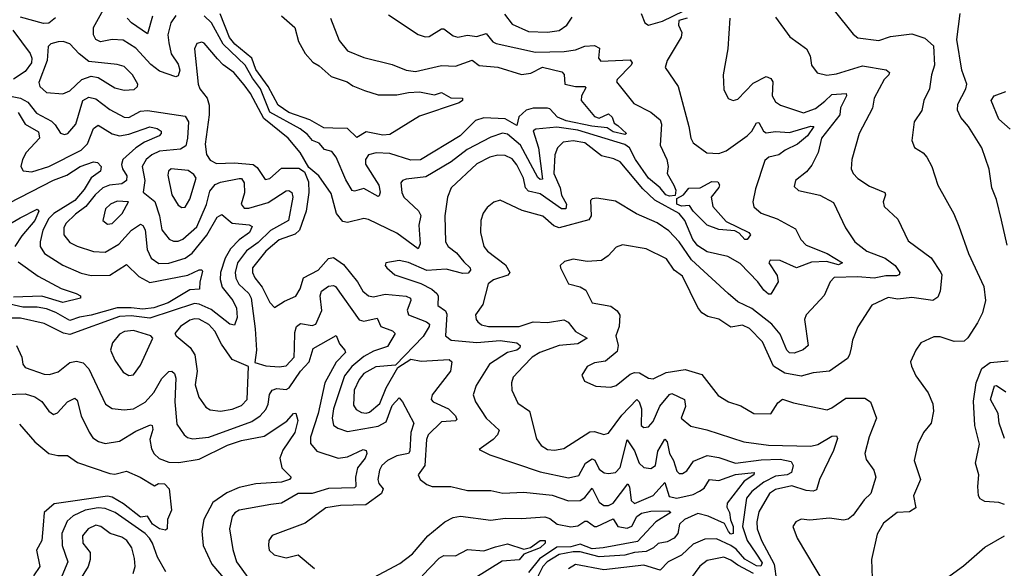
# Model space of a CAD drawing. Extents: x 1552294 to 1694791, y 811929 to 917222.
# Tile 364 of 643: x 1637211 to 1641398, y 892828 to 895159. Entities that reach past the tile are written whole.
import ezdxf

# ---------------------------------------------------------------- set-up
doc = ezdxf.new("R2010")
doc.units = 0

msp = doc.modelspace()

# ---------------------------------------------------------------- linework, layer by layer
at = {"layer": '0CON10XD'}
for points in [[(1637875, 895176.8), (1637854.2, 895145), (1637841.1, 895095), (1637845, 895061.2), (1637855, 895014.3), (1637885, 894969.6), (1637892.2, 894945), (1637885, 894920.6), (1637875, 894916.4), (1637805, 894939.5), (1637769.1, 894969.1), (1637705, 895037.7), (1637651.5, 895071.5), (1637604.8, 895074.8), (1637555, 895065.2), (1637534.2, 895075), (1637525.2, 895095.2), (1637524.3, 895125.7), (1637574.6, 895215)], [(1639854.6, 895184.6), (1639869.5, 895145), (1639885, 895135.4), (1639945, 895152), (1640035, 895196.1)], [(1640675, 895197.5), (1640755, 895097.1), (1640775, 895081.5), (1640865, 895070), (1640915, 895086.9), (1641005, 895098.6), (1641060.3, 895080.3), (1641097.4, 895047.4), (1641101.5, 894965), (1641088.5, 894925), (1641079.5, 894865), (1641055.6, 894815), (1641047.2, 894772.8), (1641014.6, 894725), (1641004.6, 894645), (1641016.3, 894616.3), (1641053.1, 894593.1), (1641069.1, 894575), (1641089.5, 894535), (1641115.5, 894455.5), (1641183.4, 894333.4), (1641205, 894281.2), (1641246.5, 894165), (1641311.4, 894025), (1641318.1, 893965), (1641305, 893912.5), (1641285, 893870), (1641243.3, 893806.7), (1641227.3, 893792.7), (1641185, 893791.3), (1641125, 893810.8), (1641098.8, 893811.2), (1641044, 893786), (1641021.4, 893755), (1641000, 893705), (1641003.6, 893686.4), (1641022, 893645), (1641075, 893573.8), (1641095, 893526.7), (1641097.5, 893495), (1641087.1, 893445), (1641054.7, 893405.3), (1641030, 893355), (1641015.6, 893285), (1641041.8, 893205), (1641012.4, 893135), (1641022.2, 893085), (1640995, 893067.3), (1640943.1, 893065), (1640885, 893019.6), (1640857.6, 892972.4), (1640833.2, 892865), (1640836, 892785)], [(1637362.8, 895167.2), (1637335, 895144.2), (1637313, 895143), (1637215, 895169.3)], [(1637776, 895174), (1637755, 895098.8), (1637687.1, 895145), (1637668.5, 895165)], [(1638779.4, 895179.4), (1638905, 895096.5), (1638935, 895086.4), (1638952.7, 895087.3), (1639005, 895120), (1639015, 895120.4), (1639055, 895090.3), (1639075, 895084.2), (1639115, 895093.5), (1639155, 895087.3), (1639195, 895100.3), (1639223.8, 895065), (1639237.5, 895057.5), (1639405, 895020.6), (1639526.4, 895023.6), (1639575, 895031.4), (1639615, 895046.1), (1639655, 895048.7), (1639677.3, 895037.3), (1639672.9, 894995), (1639681.9, 894981.9), (1639807.6, 894987.6), (1639815.4, 894975.4), (1639811.2, 894965), (1639752, 894905), (1639748.8, 894895), (1639823.3, 894803.3), (1639895, 894765.4), (1639935, 894733.8), (1639940.6, 894715), (1639935.4, 894625), (1639962.8, 894565), (1639968.2, 894535), (1639964.2, 894505), (1639992.7, 894455), (1640001.7, 894435), (1639998, 894412), (1639975, 894408.7), (1639959.4, 894415), (1639934.5, 894445), (1639885.1, 894485.1), (1639830.1, 894565), (1639805, 894613.7), (1639785, 894628.9), (1639585, 894688.7), (1639495, 894702.2), (1639405.7, 894694.3), (1639394.1, 894685.9), (1639417.4, 894615), (1639435, 894481.8), (1639425, 894480), (1639415, 894487.7), (1639340.7, 894625), (1639285, 894671.9), (1639265, 894676.3), (1639215, 894660), (1639113.4, 894606.6), (1639045.4, 894554.6), (1638938.6, 894491.4), (1638855, 894481.1), (1638839.2, 894475), (1638832.5, 894465), (1638836.1, 894425), (1638844.7, 894405), (1638907.1, 894347.1), (1638917, 894327), (1638908.1, 894285), (1638914.2, 894205.7), (1638905, 894185.6), (1638815, 894251), (1638695, 894309.6), (1638675, 894314.5), (1638605, 894296.8), (1638585, 894301.1), (1638559, 894335), (1638535, 894420), (1638483.3, 894495), (1638440.9, 894530.9), (1638404.5, 894595), (1638352.6, 894655), (1638249.6, 894739.6), (1638192.3, 894845), (1638165, 894882.4), (1638121.6, 894935), (1638076.8, 894966.8), (1638052.5, 894992.5), (1637995, 895059.1), (1637985, 895062.7), (1637965, 895057.8), (1637954.6, 895035.4), (1637969.4, 894885), (1637977.3, 894865), (1638008.6, 894825), (1638016.2, 894796.1), (1638017.4, 894755), (1637999.2, 894629.2), (1638005.4, 894585.4), (1638021.5, 894561.5), (1638048.3, 894548.3), (1638125, 894550.9), (1638204.1, 894544.1), (1638220.7, 894530.7), (1638255, 894479.3), (1638275, 894484.2), (1638325, 894528.2), (1638397.8, 894527.8), (1638421.7, 894511.7), (1638439.4, 894469.4), (1638441.2, 894425), (1638430, 894345), (1638400.3, 894265), (1638382.1, 894247.9), (1638315, 894223.8), (1638258.1, 894175), (1638201.4, 894105), (1638201.6, 894085), (1638211.5, 894061.5), (1638242, 894022), (1638275, 893957.1), (1638295, 893935.8), (1638336.6, 893963.4), (1638386, 893984), (1638404.1, 894015), (1638418.1, 894061.9), (1638480.4, 894095), (1638525, 894144.7), (1638545, 894148.4), (1638587.9, 894117.9), (1638648.2, 894045), (1638670.9, 894005), (1638695, 893984.7), (1638715, 893981.4), (1638765, 893992), (1638854.4, 893984.4), (1638872.9, 893975), (1638874.7, 893965), (1638858.2, 893925), (1638864.6, 893905), (1638940.9, 893875), (1638953.2, 893865), (1638952.5, 893855), (1638927.2, 893812.8), (1638809.5, 893690.5), (1638725, 893683), (1638675.3, 893655), (1638655, 893630), (1638633.2, 893585), (1638630.5, 893520.5), (1638642.6, 893502.6), (1638665, 893490), (1638685, 893486.3), (1638699.2, 893490.8), (1638742.1, 893527.9), (1638770, 893595), (1638819.3, 893680.7), (1638875, 893716), (1638917.9, 893707.9), (1639037.5, 893715), (1639048.2, 893705), (1639042.5, 893665), (1638965.7, 893565), (1638961.1, 893545), (1638969.2, 893535), (1639035, 893505.3), (1639064.5, 893475), (1639070, 893460), (1639065, 893453.9), (1639005, 893450), (1638948.1, 893395), (1638941.4, 893375), (1638934, 893265), (1638905.8, 893225), (1638914, 893205), (1638943, 893183), (1638965.5, 893175.5), (1639045, 893174.7), (1639115, 893158.4), (1639215, 893158.8), (1639266.4, 893146.4), (1639355, 893150.5), (1639475, 893138.3), (1639545, 893114.7), (1639595, 893115.2), (1639615, 893128.2), (1639645, 893168.1), (1639675, 893109.3), (1639695, 893094.7), (1639715, 893093.8), (1639735.6, 893105), (1639797.1, 893187.1), (1639805, 893173.8), (1639811.6, 893115), (1639825, 893102.3), (1639905, 893136.4), (1639955, 893191.8), (1639973.2, 893133.2), (1640005, 893125.6), (1640075, 893141.8), (1640102.7, 893155), (1640121.8, 893168.2), (1640145, 893205.5), (1640185, 893200.9), (1640255, 893226.5), (1640335.2, 893235.2), (1640333.1, 893225), (1640292.3, 893197.7), (1640219.3, 893105), (1640217.8, 893087.8), (1640229.6, 893065), (1640233.3, 893033.3), (1640245.4, 893004.6), (1640244.7, 892975.3), (1640235, 892973), (1640225, 892983.3), (1640207.8, 893017.8), (1640139.2, 893049.2), (1640095, 893060.8), (1640038.9, 893035), (1640017.3, 893015), (1640009.6, 892975), (1639994, 892956), (1639965, 892940.3), (1639926.3, 892933.6), (1639906, 892914), (1639875, 892898.8), (1639825, 892894.2), (1639785, 892882.9), (1639675, 892876.2), (1639595, 892898.2), (1639565, 892897.7), (1639505, 892886.6), (1639453.9, 892855), (1639436.3, 892835), (1639390, 892745)], [(1639755, 894709.6), (1639792.2, 894675), (1639785, 894670.4), (1639735, 894681.9), (1639709.4, 894699.4), (1639644.1, 894705.9), (1639535, 894729.5), (1639497.8, 894745), (1639465, 894779.5), (1639455, 894782.6), (1639395, 894782.3), (1639365, 894774.1), (1639333.8, 894746.2), (1639325, 894708.6), (1639275, 894737.6), (1639185, 894742.1), (1639150.1, 894729.9), (1639083.6, 894665), (1638915, 894563.7), (1638875, 894561.5), (1638785, 894590.5), (1638727.5, 894592.5), (1638695, 894584.5), (1638681.1, 894565), (1638681.1, 894545), (1638737.7, 894455), (1638744.6, 894425.4), (1638740.3, 894409.7), (1638735, 894407.5), (1638675, 894441.7), (1638635, 894429.7), (1638625, 894432.9), (1638598.5, 894478.5), (1638556.5, 894575), (1638539, 894599), (1638507.3, 894607.3), (1638485, 894633.7), (1638456, 894646), (1638435, 894671.2), (1638403.3, 894695), (1638275, 894765.5), (1638235.1, 894865), (1638200.7, 894910.7), (1638170.4, 894965), (1638076, 895055), (1638027.2, 895145), (1637995.1, 895175.1)], [(1638324, 895175), (1638381.8, 895125), (1638396.7, 895066.7), (1638425.5, 895015), (1638458.2, 894978.2), (1638485, 894962.5), (1638535, 894917.9), (1638604, 894895), (1638627.9, 894877.9), (1638677.4, 894857.4), (1638735, 894839.5), (1638815, 894838.9), (1638865, 894850), (1638912, 894852), (1638975, 894840), (1639005, 894849.1), (1639045, 894827.5), (1639093.8, 894825), (1639094, 894815), (1639080, 894805), (1638910.7, 894749.3), (1638785, 894671.6), (1638755, 894668.4), (1638685, 894681.7), (1638645, 894657.7), (1638605, 894695.8), (1638542.6, 894697.4), (1638505, 894698.8), (1638445, 894733.7), (1638355, 894764.4), (1638310.7, 894795), (1638267.3, 894875), (1638215, 894947.9), (1638197.6, 894995), (1638126.3, 895055), (1638103.3, 895083.3), (1638063.1, 895183.1)], [(1638532.5, 895165), (1638569.8, 895069.8), (1638605, 895026.9), (1638675, 894997.5), (1638795, 894968.6), (1638855, 894944.1), (1638895, 894939.2), (1639005, 894964.8), (1639065, 894961.8), (1639135, 894987.2), (1639165, 894964.1), (1639245, 894956.6), (1639345, 894926.6), (1639385, 894931.6), (1639435, 894957.2), (1639516.7, 894936.7), (1639526.3, 894926.3), (1639528.8, 894885), (1639574.7, 894874.7), (1639614.7, 894874.7), (1639619.1, 894869.1), (1639599.9, 894835), (1639598.3, 894815), (1639655, 894747.8), (1639675, 894740.7), (1639715, 894758.4), (1639731.2, 894745), (1639739.3, 894719.3), (1639755, 894709.6)], [(1640230.5, 895165), (1640222.9, 895035), (1640202.7, 894925), (1640205, 894862.5), (1640224.5, 894824.5), (1640245, 894816), (1640265, 894820.8), (1640330.3, 894889.7), (1640385, 894917.1), (1640405, 894909.5), (1640414.6, 894895), (1640411.1, 894835), (1640425, 894810), (1640446, 894795), (1640545, 894763.5), (1640595, 894781.9), (1640635, 894812.3), (1640665, 894841.4), (1640725.4, 894845.4), (1640727.1, 894835), (1640702, 894785), (1640698.8, 894755), (1640620.9, 894655), (1640606.3, 894595), (1640580, 894540), (1640557.8, 894512.2), (1640510, 894475), (1640505, 894450), (1640523, 894433), (1640613.8, 894413.8), (1640671.8, 894381.8), (1640723.5, 894275), (1640763.1, 894215), (1640813.1, 894175), (1640892.3, 894145), (1640933.6, 894115), (1640954.5, 894085), (1640951.9, 894075), (1640940.3, 894069.7), (1640895, 894070.3), (1640845, 894060), (1640775, 894065.8), (1640675, 894062.8), (1640657.8, 894045), (1640632.7, 893987.3), (1640578.3, 893928.3), (1640555.8, 893904.2), (1640549.1, 893885), (1640564.5, 893775), (1640543.4, 893756.6), (1640505, 893742.4), (1640485, 893742.6), (1640473, 893755), (1640445, 893822.5), (1640410.3, 893865), (1640325, 893931.2), (1640265, 893960), (1640224.4, 893995), (1640068.3, 894138.3), (1640015, 894215.3), (1639971.5, 894261.5), (1639922.7, 894295), (1639833.7, 894333.7), (1639745, 894387.9), (1639665, 894400.6), (1639645, 894398), (1639638.8, 894391.2), (1639641.2, 894325), (1639631.2, 894308.8), (1639505, 894274.4), (1639482.9, 894282.9), (1639436.1, 894323.9), (1639347.9, 894347.9), (1639255, 894392.5), (1639227.2, 894382.8), (1639199.2, 894360.8), (1639182.7, 894337.3), (1639172.7, 894305), (1639171.2, 894255), (1639185.5, 894195), (1639200.5, 894175), (1639277, 894117), (1639295.4, 894085), (1639286.5, 894073.5), (1639226.2, 894053.8), (1639203.7, 894036.3), (1639181.1, 893948.9), (1639150, 893905), (1639152.1, 893885), (1639159.5, 893875), (1639175, 893862.5), (1639205, 893855.3), (1639335, 893854.8), (1639395, 893874.4), (1639455, 893872.6), (1639525, 893883.5), (1639543.9, 893873.9), (1639574.3, 893834.3), (1639624.2, 893805), (1639585, 893781.5), (1639505, 893774.8), (1639422.5, 893745), (1639390.8, 893725), (1639354, 893686), (1639309.6, 893640.4), (1639302.3, 893615), (1639303.8, 893585), (1639328.9, 893528.9), (1639378.8, 893495), (1639408.3, 893378.3), (1639428.7, 893348.7), (1639455, 893332.7), (1639485, 893328.9), (1639525, 893337.1), (1639635, 893407.5), (1639655, 893409.1), (1639695, 893395.6), (1639715, 893402.2), (1639771.3, 893478.7), (1639835, 893544.5), (1639845, 893535.5), (1639855.2, 893505), (1639854.7, 893434.7), (1639865, 893425.7), (1639885, 893428.9), (1639905, 893451.9), (1639933.1, 893516.9), (1639975, 893566.8), (1639985, 893570.7), (1640037.7, 893545), (1640042.6, 893515), (1640024.6, 893465), (1640065, 893431.5), (1640133.6, 893416.4), (1640290, 893365), (1640395, 893351), (1640575, 893346.8), (1640605, 893353.5), (1640665, 893388.4), (1640685, 893390.6), (1640688.5, 893378.5), (1640671.9, 893328.1), (1640612.4, 893205), (1640599.1, 893160.9), (1640585, 893155.3), (1640555, 893158.4), (1640495, 893177.5), (1640425, 893162), (1640400.2, 893145), (1640355, 893066.9), (1640345.2, 893025), (1640346.8, 892995), (1640365.7, 892945), (1640419.3, 892845), (1640429, 892775)], [(1639272.6, 895182.6), (1639305, 895140), (1639375, 895108.6), (1639455, 895105.3), (1639505, 895112.8), (1639538.2, 895135), (1639560.4, 895169.6)], [(1640425, 895170), (1640486.2, 895086.2), (1640557.8, 895035), (1640572.2, 895005), (1640578.6, 894965), (1640602.6, 894932.6), (1640643.8, 894923.8), (1640685, 894928.4), (1640795, 894962.7), (1640895.8, 894945.7), (1640910, 894935), (1640906.7, 894925), (1640887.8, 894905), (1640844.5, 894825), (1640837.1, 894782.9), (1640781.8, 894675), (1640750, 894565), (1640747.1, 894525), (1640755.5, 894505.5), (1640775, 894484.3), (1640825, 894451.9), (1640890, 894425), (1640893.1, 894415), (1640883.5, 894385), (1640887.1, 894365), (1640945, 894311.2), (1640989.8, 894219.8), (1641087.3, 894147.3), (1641128.7, 894085), (1641132.8, 894075), (1641125.3, 894005), (1641115, 893979.4), (1641095, 893965.5), (1641005, 893978.8), (1640945, 893971.1), (1640905, 893978), (1640834.6, 893945.4), (1640775, 893853.8), (1640752.6, 893797.4), (1640746.4, 893765), (1640740.5, 893735), (1640730.8, 893719.2), (1640655, 893665.3), (1640585, 893657.8), (1640535, 893644.7), (1640465, 893656.6), (1640416.2, 893686.2), (1640369.4, 893789.4), (1640315, 893846.8), (1640285, 893860.9), (1640235, 893852), (1640185, 893886.5), (1640137.2, 893897.2), (1640112.5, 893912.5), (1640095.2, 893935.2), (1640029.3, 894069.3), (1639994.6, 894095), (1639962.2, 894142.2), (1639874.6, 894184.6), (1639775, 894201.8), (1639748.2, 894191.8), (1639714.3, 894155), (1639685, 894135.6), (1639625, 894131.4), (1639565, 894141.1), (1639528.3, 894131.7), (1639510, 894115), (1639511.2, 894105), (1639545, 894036), (1639594.3, 894024.3), (1639618.8, 894008.8), (1639645.6, 893955.6), (1639725, 893941.3), (1639752.1, 893922.1), (1639763.5, 893903.5), (1639760.8, 893855), (1639746.1, 893815), (1639756.6, 893775), (1639751.6, 893748.4), (1639701.7, 893708.3), (1639655, 893700.6), (1639623.8, 893685), (1639602.3, 893647.7), (1639613, 893623), (1639661.9, 893601.9), (1639725, 893597.8), (1639748, 893605), (1639807.1, 893652.9), (1639825, 893659.5), (1639847.5, 893657.5), (1639885, 893636.1), (1639905, 893632.5), (1639960.7, 893659.3), (1640041.7, 893671.7), (1640111.8, 893651.8), (1640181.9, 893561.9), (1640225, 893535.5), (1640277.6, 893517.6), (1640333.8, 893485), (1640405, 893484.3), (1640435, 893531.2), (1640455, 893546.9), (1640501.4, 893531.4), (1640645, 893501.5), (1640665, 893508.8), (1640725, 893551.2), (1640805, 893550.2), (1640829, 893535), (1640855.4, 893465), (1640823.2, 893386.8), (1640804.6, 893315), (1640810.2, 893290.2), (1640842.9, 893245), (1640852.5, 893215), (1640831.1, 893145), (1640801.9, 893118.1), (1640755, 893052.7), (1640733.7, 893036.3), (1640715, 893032.6), (1640655, 893040.9), (1640571.7, 893031.7), (1640535, 893035.7), (1640511.2, 893025), (1640498.8, 893005), (1640517.1, 892955), (1640632.3, 892762.3)], [(1640050, 895165), (1640013.5, 895155), (1640013.1, 895135), (1640026.8, 895105), (1640024.7, 895085.3), (1639964.6, 894985), (1639955.5, 894955), (1640011.8, 894875), (1640057.3, 894705), (1640064.6, 894655), (1640075, 894635.8), (1640133.2, 894593.2), (1640185, 894590.3), (1640215, 894601.6), (1640304.9, 894665.1), (1640324.3, 894685), (1640345, 894720.6), (1640355, 894722.2), (1640374.8, 894684.8), (1640385, 894677.7), (1640425, 894684.1), (1640485, 894679.2), (1640575, 894706.4), (1640587.9, 894705), (1640560.8, 894665), (1640519.4, 894630.6), (1640466.2, 894605), (1640439.5, 894585), (1640396.9, 894575), (1640379.9, 894560.1), (1640339.6, 894440.4), (1640328.5, 894385), (1640333.6, 894363.6), (1640365, 894337.1), (1640432.2, 894312.2), (1640510.2, 894270.2), (1640533.6, 894225), (1640555, 894200.4), (1640645.6, 894165.6), (1640710.6, 894125), (1640693, 894117), (1640642, 894132), (1640578.5, 894128.5), (1640515, 894104.7), (1640445, 894135.2), (1640403.3, 894136.7), (1640397.1, 894125), (1640431.8, 894071.8), (1640437.3, 894045), (1640405, 893991.9), (1640395, 893992.7), (1640375, 894009.6)], [(1641410.1, 894200.1), (1641386.8, 894306.8), (1641364.7, 894395), (1641345.4, 894445), (1641333.3, 894523.3), (1641302.5, 894615), (1641246.4, 894705), (1641213.9, 894743.9), (1641198.8, 894775), (1641200.2, 894799.8), (1641235.4, 894865), (1641239.4, 894885), (1641218, 894945), (1641195.8, 895075), (1641210.5, 895185)], [(1637182.5, 895115), (1637255.5, 895015), (1637263.2, 894995), (1637261.1, 894975), (1637235, 894938.4), (1637185, 894906.1)], [(1637395, 894843.6), (1637425, 894857.1), (1637475, 894904.6), (1637515, 894919.3), (1637545, 894913.1), (1637615, 894869.6), (1637655, 894858.9), (1637697.9, 894862.1), (1637711.9, 894875), (1637713.5, 894885), (1637690.9, 894925), (1637655, 894959.6), (1637625, 894968.2), (1637505, 894981.5), (1637463.8, 895013.8), (1637425, 895056.5), (1637396.2, 895066.2), (1637375, 895065.4), (1637344, 895056), (1637331.5, 895045), (1637328.3, 894985), (1637291.9, 894891.9), (1637297.3, 894875), (1637325, 894849.1), (1637395, 894843.6)], [(1637165.2, 894834.8), (1637215.1, 894825.1), (1637245, 894808.1), (1637282.3, 894762.3), (1637347, 894727), (1637362.6, 894712.6), (1637385, 894676.5), (1637401.1, 894671.1), (1637415.3, 894674.7), (1637450.5, 894715), (1637479.7, 894815), (1637505, 894829.5), (1637535, 894821.9), (1637595, 894777.1), (1637655, 894744), (1637675, 894743.4), (1637725, 894770.5), (1637755, 894773.6), (1637915, 894749.2), (1637929.2, 894725), (1637925.2, 894654.8), (1637917.3, 894622.7), (1637895, 894608.4), (1637805, 894600.8), (1637772.4, 894585), (1637748.4, 894565), (1637731.6, 894535), (1637743.3, 894475), (1637735.9, 894425.9), (1637785.6, 894385.6), (1637805.5, 894325), (1637816.1, 894266.1), (1637846.6, 894226.6), (1637865, 894218), (1637885, 894217.7), (1637905, 894225.7), (1637965, 894279), (1638005, 894373.3), (1638019.6, 894430.4), (1638042.1, 894457.9), (1638065, 894467.9), (1638144.2, 894484.2), (1638155, 894483.8), (1638165.5, 894465.5), (1638166.6, 894423.4), (1638152.4, 894375), (1638165, 894358.6), (1638185, 894358.3), (1638267.8, 894382.2), (1638345, 894432.1), (1638355, 894433.5), (1638368.1, 894425), (1638372.5, 894405), (1638354.8, 894305.2), (1638277.5, 894262.5), (1638225, 894212.7), (1638175, 894176.7), (1638136.7, 894125), (1638127.2, 894085), (1638130.7, 894060.7), (1638143.7, 894035), (1638185.2, 893995), (1638194.8, 893975), (1638213, 893845), (1638218, 893755), (1638211.7, 893701.7), (1638257.3, 893687.3), (1638315, 893683.6), (1638345, 893688.2), (1638378.3, 893725), (1638380, 893765), (1638380.9, 893829.1), (1638387.6, 893855), (1638405, 893867.2), (1638455, 893859.5), (1638470, 893865), (1638496.5, 893923.5), (1638489.6, 893985), (1638494.7, 894005), (1638525, 894026.3), (1638545, 894029.6), (1638554.8, 894024.8), (1638655, 893883.8), (1638675, 893878.1), (1638730.7, 893890.7), (1638746.2, 893855), (1638796.2, 893836.2), (1638808.5, 893825), (1638775, 893770.5), (1638715, 893750.4), (1638675, 893727.4), (1638624.1, 893685), (1638592.1, 893645), (1638546.2, 893505), (1638540.4, 893465), (1638545.9, 893435.9), (1638563.4, 893423.4), (1638605, 893409.5), (1638735, 893430.9), (1638769.7, 893450.3), (1638795, 893519.3), (1638825, 893552), (1638839.2, 893535), (1638887.5, 893445), (1638874.4, 893405), (1638870.2, 893325), (1638864.5, 893315), (1638815.1, 893304.9), (1638775, 893285.7), (1638751.6, 893265), (1638741.4, 893245), (1638734.7, 893205), (1638738.4, 893188.4), (1638756.2, 893165), (1638749.1, 893145), (1638682.8, 893097.2), (1638575, 893094.2), (1638512.5, 893085), (1638425, 893020), (1638285, 892966.9), (1638271.1, 892945), (1638268.9, 892925), (1638271.9, 892905), (1638293.8, 892885), (1638345, 892871.5), (1638395, 892884.3), (1638465, 892827.3)], [(1641423.5, 894693.5), (1641375, 894736.2), (1641341.9, 894815), (1641355, 894835.8), (1641405, 894854.4)], [(1637204.2, 894764.2), (1637234.2, 894714.2), (1637291.7, 894681.7), (1637294.8, 894655), (1637237.9, 894595), (1637223.1, 894565), (1637215.6, 894535), (1637226.4, 894516.4), (1637262.9, 894512.9), (1637335, 894534.8), (1637472.9, 894605), (1637499.2, 894630.8), (1637525, 894696.9), (1637545, 894710.7), (1637603.9, 894673.9), (1637635, 894666), (1637675, 894671.9), (1637765, 894704.2), (1637795, 894696.8), (1637812.9, 894685), (1637813.2, 894675), (1637803.8, 894665), (1637741.8, 894638.2), (1637705, 894614.2), (1637649, 894565), (1637644.1, 894544.1), (1637647.8, 894525), (1637666, 894495), (1637664.8, 894475), (1637645, 894461.8), (1637593.7, 894456.3), (1637565.1, 894444.9), (1637532.4, 894415), (1637492.9, 894365), (1637447.7, 894332.3), (1637407.3, 894292.7), (1637398.8, 894275), (1637398.5, 894245), (1637425, 894212.7), (1637455, 894196), (1637525, 894173.6), (1637575, 894170.5), (1637632.4, 894205), (1637686.5, 894265), (1637725, 894290.4), (1637735, 894284.5), (1637745.2, 894265.2), (1637752.8, 894182.8), (1637769.7, 894145), (1637803.4, 894123.4), (1637845, 894124.8), (1637915, 894144.8), (1637945, 894166.1), (1638006.7, 894243.3), (1638050.8, 894319.2), (1638070.7, 894330.7), (1638115, 894294.3), (1638187, 894287), (1638199.5, 894279.5), (1638188, 894255), (1638145, 894223.3), (1638107.8, 894185), (1638085.1, 894145), (1638064.8, 894085), (1638063.3, 894055), (1638072.5, 894022.5), (1638118.1, 893965), (1638132.5, 893932.5), (1638136.6, 893893.4), (1638125, 893860.6), (1638105, 893864.3), (1638025, 893927.3), (1637975, 893949.7), (1637955, 893952.7), (1637765, 893891.1), (1637685, 893900.2), (1637635, 893897.3), (1637425, 893821.2), (1637397.3, 893827.3), (1637315, 893867.7), (1637215, 893890), (1637175, 893890.7)], [(1640375, 894009.6), (1640350.4, 894045), (1640275, 894122.5), (1640222.1, 894152.1), (1640135, 894171.7), (1640095, 894197.8), (1640073.8, 894225), (1640040, 894305), (1640015.9, 894335), (1639911.6, 894391.6), (1639860.6, 894440.6), (1639764.8, 894554.8), (1639738.2, 894568.2), (1639685, 894580.4), (1639615, 894636.1), (1639565, 894644.2), (1639522.2, 894637.8), (1639497.8, 894615), (1639487.5, 894585), (1639483.3, 894505), (1639509.2, 894445), (1639515, 894412.9), (1639536.3, 894375), (1639534, 894355), (1639515, 894354.7), (1639425, 894419.4), (1639375, 894429.8), (1639362.6, 894445), (1639353.2, 894485), (1639325, 894542.1), (1639305, 894567.5), (1639275, 894582), (1639245, 894582.9), (1639210.6, 894575), (1639155, 894546.6), (1639046.2, 894445), (1639030.4, 894405), (1639019.6, 894325), (1639022.1, 894215), (1639033.5, 894195), (1639068.3, 894168.3), (1639099.2, 894129.2), (1639127.3, 894105), (1639128.5, 894095), (1639117.8, 894082.2), (1639095, 894080), (1639025, 894098.3), (1638943.2, 894093.2), (1638865, 894126.8), (1638825, 894135.5), (1638768.8, 894125), (1638766, 894115), (1638772.5, 894105), (1638805.8, 894075), (1638917.5, 894037.5), (1638963.8, 894013.8), (1638985.3, 893995), (1638990.6, 893985), (1638989.7, 893945), (1639021.2, 893921.2), (1639028.1, 893908.1), (1639021.6, 893815), (1639046.3, 893796.4), (1639155, 893787.2), (1639255, 893795.4), (1639325.5, 893785.5), (1639339.2, 893775), (1639337.5, 893765), (1639325.5, 893755), (1639285, 893744.8), (1639208.8, 893695), (1639152.9, 893605), (1639140, 893565), (1639149.2, 893535), (1639195.2, 893465.2), (1639250.4, 893415), (1639243.2, 893395), (1639225, 893375.4), (1639165, 893332.5), (1639210.3, 893310.3), (1639425, 893237.6), (1639545, 893212.3), (1639588.6, 893221.4), (1639617.5, 893275), (1639645, 893293.3), (1639656.5, 893286.5), (1639675, 893248.6), (1639696.2, 893233.8), (1639715, 893230), (1639745, 893234.7), (1639765, 893255.6), (1639795, 893374), (1639825, 893327.1), (1639845, 893274.6), (1639865, 893256.2), (1639895, 893251.2), (1639915, 893264.4), (1639924.8, 893325), (1639955, 893376.7), (1639965, 893364.4), (1639974.3, 893315), (1639991, 893285), (1640005, 893240.5), (1640015, 893230.4), (1640029.3, 893230.7), (1640047.7, 893242.3), (1640077.2, 893282.8), (1640135, 893306.3), (1640185, 893298), (1640254.8, 893274.8), (1640365, 893288.9), (1640445, 893291.1), (1640492.1, 893282.1), (1640500.9, 893265), (1640492.9, 893235), (1640474.6, 893225.4), (1640425, 893219.2), (1640375.8, 893194.2), (1640325, 893154.5), (1640301.4, 893125), (1640284.3, 893005), (1640305, 892945.7), (1640342, 892892), (1640368.5, 892851.5), (1640363.1, 892836.9), (1640345, 892837.4), (1640295, 892867), (1640258.2, 892908.2), (1640235, 892924.7), (1640175, 892953), (1640125, 892951.9), (1640075, 892929.7), (1640025, 892883), (1639968.4, 892855), (1639935, 892819.4), (1639865, 892840.4), (1639695, 892821), (1639575, 892844.4), (1639545, 892825.7)], [(1637165, 894379.1), (1637355, 894476.6), (1637411.8, 894498.2), (1637468.8, 894535), (1637525, 894554.7), (1637542.3, 894552.3), (1637557.1, 894535), (1637554.6, 894515.4), (1637515, 894487.2), (1637485, 894437.4), (1637445, 894390.2), (1637356.6, 894335), (1637335, 894313.7), (1637309.5, 894265), (1637297.6, 894215), (1637297.9, 894195), (1637316, 894165), (1637395, 894115.3), (1637472.2, 894082.2), (1637515, 894072.5), (1637595, 894073.4), (1637665, 894118.9), (1637717.4, 894067.4), (1637765, 894042.4), (1637926.6, 894073.4), (1637975, 894095.3), (1637985.4, 894095.4), (1637989.2, 894089.2), (1637977.1, 894045), (1637976.2, 894013.8), (1637935, 894011.3), (1637842.4, 893955), (1637781.2, 893935), (1637735, 893928.6), (1637685, 893933.8), (1637625.1, 893934.9), (1637515, 893902.6), (1637465, 893895.3), (1637425, 893879.9), (1637364.7, 893914.7), (1637325, 893930), (1637285, 893937.4), (1637225, 893937.6), (1637125, 893959.9)], [(1637900.6, 894360.6), (1637915, 894362.2), (1637935, 894395.6), (1637961.6, 894485), (1637951.3, 894501.3), (1637927.4, 894517.4), (1637855.3, 894524.7), (1637844.5, 894515), (1637841.7, 894498.3), (1637858.1, 894415), (1637885, 894370), (1637900.6, 894360.6)], [(1640305, 894224.5), (1640294.4, 894225), (1640271.3, 894251.3), (1640252.2, 894262.2), (1640185, 894267), (1640135, 894285.3), (1640075.2, 894345), (1640059.7, 894369.7), (1640025, 894366.8), (1640005.8, 894375), (1640005, 894398.9), (1640033.6, 894415), (1640056.9, 894443.1), (1640105, 894444.7), (1640155, 894471.2), (1640179.9, 894469.9), (1640187.3, 894457.3), (1640184, 894446), (1640151.8, 894405), (1640159.4, 894365), (1640215, 894301.6), (1640312.5, 894255), (1640319.3, 894245), (1640305, 894224.5)], [(1637585, 894289.4), (1637605, 894292.2), (1637647.1, 894335), (1637673.3, 894385), (1637625, 894387.2), (1637597.5, 894375), (1637576.2, 894355), (1637564, 894305), (1637585, 894289.4)], [(1637162.3, 894287.7), (1637212.6, 894317.4), (1637285, 894353.3), (1637292.5, 894345), (1637275.2, 894305), (1637219.7, 894240.3), (1637190.6, 894195)], [(1637205, 894129.6), (1637289.4, 894069.4), (1637387.1, 894017.1), (1637451.2, 893995), (1637470, 893985), (1637470, 893975), (1637395, 893957.6), (1637305, 893984.4), (1637185, 893979.7)], [(1638065, 893496), (1638115, 893503.3), (1638155, 893519.2), (1638178.1, 893545), (1638184, 893685), (1638114.8, 893714.8), (1638069.9, 893779.9), (1638041.2, 893835), (1638015, 893863.8), (1637975, 893886.7), (1637955, 893888.3), (1637935, 893881.8), (1637894.6, 893855), (1637871.4, 893825), (1637875.8, 893815), (1637935.7, 893765.7), (1637956.3, 893735), (1637966.2, 893665), (1637957.1, 893607.1), (1637973.1, 893555), (1638002.6, 893512.6), (1638020.9, 893500.9), (1638065, 893496)], [(1637198.2, 893775), (1637220.8, 893725), (1637224.7, 893694.7), (1637235, 893680.5), (1637315, 893652.8), (1637338.2, 893651.8), (1637375, 893662.5), (1637425, 893702.5), (1637452.4, 893707.6), (1637481.2, 893701.2), (1637504.8, 893674.8), (1637575.5, 893525), (1637605, 893506.2), (1637655, 893500.9), (1637695, 893504.7), (1637745, 893532.9), (1637782.2, 893575), (1637815, 893633.9), (1637845, 893663.8), (1637858, 893665), (1637869.7, 893655), (1637874.8, 893635), (1637870.6, 893535), (1637879.9, 893439.9), (1637910, 893395), (1637925, 893383.2), (1637947.6, 893377.6), (1638015, 893384.8), (1638199, 893451), (1638234.2, 893475.8), (1638257.6, 893502.4), (1638268, 893525), (1638273.8, 893566.2), (1638285, 893584.6), (1638305, 893591.6), (1638345, 893587.5), (1638356.6, 893595), (1638405.2, 893665), (1638442.1, 893705), (1638458.8, 893761.2), (1638556.4, 893816.4), (1638571.3, 893781.3), (1638594.4, 893755), (1638596.4, 893745), (1638557.1, 893702.9), (1638508.7, 893615), (1638480.1, 893485), (1638447.6, 893385), (1638447.4, 893357.4), (1638475, 893324.7), (1638565, 893295.9), (1638605, 893300.9), (1638672.4, 893332.4), (1638685, 893328.1), (1638687.5, 893315), (1638680, 893295), (1638648.2, 893255), (1638638.5, 893215), (1638640.9, 893175), (1638635, 893169.1), (1638525, 893166.1), (1638455, 893144.9), (1638395, 893144.8), (1638325, 893104.8), (1638279, 893099), (1638145, 893074.1), (1638126.6, 893063.4), (1638115, 893047.8), (1638102.8, 892995), (1638116.9, 892906.9), (1638133.3, 892855), (1638185, 892782.5)], [(1637675, 893646.7), (1637695, 893649.4), (1637725, 893691.4), (1637777.5, 893805), (1637768.8, 893815), (1637695, 893838.1), (1637656.7, 893833.3), (1637635, 893822.3), (1637606.4, 893785), (1637597.9, 893755), (1637615, 893712.5), (1637650.5, 893660.5), (1637675, 893646.7)], [(1641398.6, 893098.6), (1641375, 893107.3), (1641315, 893111.5), (1641295, 893123.1), (1641288.8, 893135), (1641285.3, 893175), (1641290, 893225), (1641275.5, 893275), (1641292.3, 893355), (1641272.8, 893435), (1641267.6, 893537.6), (1641278.1, 893615), (1641303.2, 893676.8), (1641338.4, 893701.6), (1641415, 893708.5)], [(1637155, 893565.7), (1637235, 893568.4), (1637275, 893556.8), (1637305, 893535.9), (1637335, 893495.5), (1637355, 893480.6), (1637372.4, 893487.6), (1637415, 893535.4), (1637445, 893550.5), (1637455, 893541.4), (1637472.8, 893475), (1637506.4, 893406.4), (1637522.4, 893382.4), (1637546.4, 893366.4), (1637575, 893358), (1637635, 893367.3), (1637705, 893410.6), (1637766.8, 893436.8), (1637775, 893433.8), (1637777.9, 893417.9), (1637764.2, 893375), (1637771.6, 893335), (1637783.4, 893313.4), (1637804.8, 893294.8), (1637845, 893278.8), (1637887.5, 893277.5), (1637975, 893292), (1638095, 893350.2), (1638155, 893370.3), (1638250.9, 893389.1), (1638346.9, 893453.1), (1638375, 893485.6), (1638385, 893486.2), (1638393.6, 893455), (1638380.8, 893405), (1638330.6, 893329.4), (1638317.4, 893295), (1638325.2, 893255.2), (1638365.5, 893215.5), (1638358.1, 893205), (1638325, 893192.9), (1638215, 893186.4), (1638145, 893170.5), (1638091.5, 893148.5), (1638033.1, 893106.9), (1637994, 893035), (1637986.2, 892985), (1637991.1, 892925), (1638027.6, 892845), (1638085, 892778.2)], [(1641399.1, 893379.1), (1641376.3, 893445), (1641371.9, 893485), (1641339, 893545), (1641356.7, 893603.3), (1641365, 893604.1), (1641405, 893577.1)], [(1637209.7, 893439.7), (1637275.2, 893365.2), (1637335, 893315.9), (1637372.9, 893307.1), (1637415, 893306.9), (1637457.6, 893277.6), (1637595, 893230), (1637615, 893228.2), (1637665, 893240), (1637723.3, 893215), (1637785, 893177.5), (1637801.9, 893188.1), (1637826.2, 893186.2), (1637846.2, 893165), (1637856.2, 893075), (1637840, 893035), (1637838, 892995), (1637830.8, 892989.2), (1637805.8, 892995), (1637775.6, 893015), (1637755, 893048.8), (1637724.5, 893045), (1637652.2, 893102.2), (1637605, 893130.5), (1637585, 893133.4), (1637357.8, 893102.2), (1637315.3, 893065), (1637311.2, 893011.2), (1637305, 892946.2), (1637281.9, 892905), (1637296.5, 892835), (1637270, 892795)], [(1637832.6, 892812.6), (1637796.7, 892875), (1637776.3, 892935), (1637763.3, 892955), (1637744.7, 892975), (1637616.8, 893065), (1637575, 893082.3), (1637545, 893084.3), (1637490, 893075), (1637439, 893051), (1637412.7, 893027.3), (1637390, 892975), (1637391, 892925), (1637415.8, 892855), (1637382.9, 892777.1)], [(1638695, 892777.5), (1638827.5, 892847.5), (1638881.3, 892888.7), (1638946.2, 892965), (1639018.5, 893025), (1639055, 893042.9), (1639085, 893049.4), (1639215, 893032.3), (1639275, 893041.1), (1639345, 893038.7), (1639445, 893045.7), (1639465, 893039.3), (1639497.1, 893015), (1639555, 893003.6), (1639585, 893007.7), (1639615, 893028.4), (1639625, 893028), (1639655, 893004.8), (1639665, 893004.8), (1639735, 893038.1), (1639754.7, 893004.7), (1639795, 892998.7), (1639815, 893007.1), (1639835, 893047.3), (1639855, 893061.2), (1639895, 893070.8), (1639971.1, 893071.1), (1639979.5, 893065), (1639915.8, 893025), (1639838.6, 892941.4), (1639692.9, 892915), (1639645, 892909.6), (1639595, 892930.4), (1639555, 892919.5), (1639495, 892917.1), (1639422.1, 892867.9), (1639375, 892809.3)], [(1637693, 892805), (1637702.2, 892835), (1637698.7, 892868.7), (1637687.6, 892915), (1637667.1, 892945), (1637645, 892959.3), (1637595.9, 892975.9), (1637556.7, 893005), (1637535, 893010.5), (1637502.1, 892995), (1637478.1, 892965), (1637479.5, 892935), (1637510.9, 892895), (1637511.4, 892865), (1637501.9, 892835), (1637440.5, 892735)], [(1638922.3, 892795), (1638995, 892870.3), (1639015, 892882.2), (1639065, 892881), (1639115, 892907.1), (1639185, 892901.6), (1639235, 892919), (1639285, 892931.2), (1639355, 892908.9), (1639383.4, 892916.6), (1639425, 892945.3), (1639446.4, 892946.4), (1639445.3, 892935), (1639424.3, 892915), (1639355, 892887.8), (1639335, 892862.9), (1639262.3, 892857.7), (1639146.9, 892785)], [(1641096.4, 892745), (1641225, 892837.9), (1641315, 892916.7), (1641399.2, 892965)], [(1640331.5, 892805), (1640265, 892840.3), (1640235, 892862.1), (1640205, 892874.3), (1640135, 892860.3), (1640104, 892836), (1640044.1, 892755.9)]]:
    msp.add_lwpolyline(points, dxfattribs=at)

doc.saveas('drawing.dxf')
